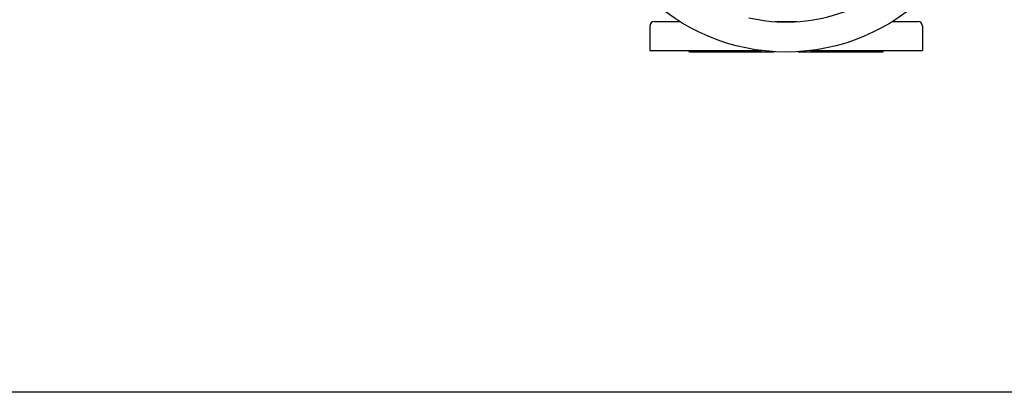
# Model space of a CAD drawing. Header units: inches. Extents: x 24 to 1128, y -69 to 748.
# Tile 595 of 656: x 569 to 623, y 553 to 573. Entities that reach past the tile are written whole.
import ezdxf

# ---------------------------------------------------------------- set-up
doc = ezdxf.new("R2010")
doc.units = ezdxf.units.IN
doc.header["$LTSCALE"] = 32
doc.header["$MEASUREMENT"] = 0
doc.layers.add('Visible (ANSI)', color=7, linetype='Continuous', lineweight=30)

msp = doc.modelspace()

# ---------------------------------------------------------------- linework, layer by layer
at = {"layer": 'Visible (ANSI)'}
for p, q in [((603.53063, 573.04953), (604.94154, 573.04953)), ((610.16913, 573.04953), (611.39213, 573.04953)), ((616.61973, 573.04953), (618.03063, 573.04953)), ((603.28063, 572.79953), (603.28063, 571.45853)), ((618.28063, 572.79953), (618.28063, 571.45853)), ((603.28063, 571.45853), (609.4345, 571.45853)), ((605.46563, 571.39553), (605.40263, 571.45853)), ((612.12676, 571.45853), (618.28063, 571.45853)), ((616.09563, 571.39553), (616.15863, 571.45853)), ((605.46563, 571.39553), (610.12524, 571.39553)), ((611.43602, 571.39553), (616.09563, 571.39553)), ((652.78063, 552.66853), (557.65563, 552.66853))]:
    msp.add_line(p, q, dxfattribs=at)
msp.add_circle((610.78063, 582.39953), 11.0235, dxfattribs=at)
for centre, radius, start, end in [((610.78063, 582.39953), 9.36997, 257.331348, 318.668652), ((603.53063, 572.79953), 0.25, 90, 180), ((618.03063, 572.79953), 0.25, 0, 90)]:
    msp.add_arc(centre, radius, start, end, dxfattribs=at)

doc.saveas('drawing.dxf')
